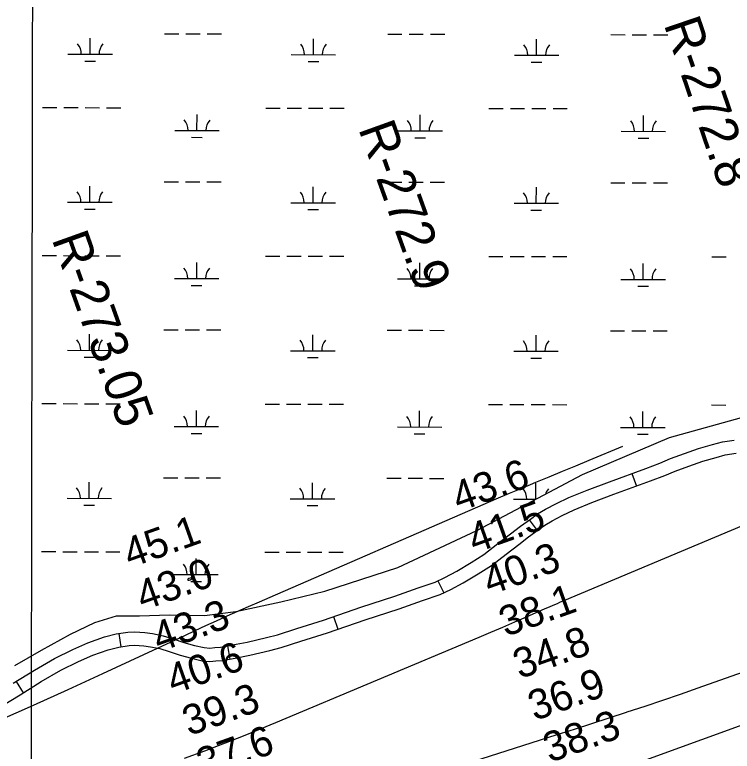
# Model space of a CAD drawing. Extents: x 3187622 to 3225504, y 800805 to 826213.
# Drawn here: x 3217959 to 3219572, y 814451 to 816107 of the extents above; entities that cross this region are included whole.
import ezdxf

# ---------------------------------------------------------------- set-up
doc = ezdxf.new("R2010")
doc.units = 0
for name, color, linetype in [('V-GRID-MAJR', 7, 'Continuous'), ('V-RIVR-RANG', 7, 'Continuous'), ('V-RIVR-RANG-IDEN', 7, 'Continuous'), ('V-ROAD-CNTR', 7, 'Continuous'), ('V-TOPO-MINR', 7, 'Continuous'), ('V-WETL-SWMP', 7, 'Continuous')]:
    doc.layers.add(name, color=color, linetype=linetype)

msp = doc.modelspace()

# ---------------------------------------------------------------- linework, layer by layer
at = {"layer": 'V-GRID-MAJR'}
msp.add_spline([(3217981.911, 806194.152), (3217992.489, 812254.4180000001), (3218003.0700000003, 818316.626), (3218013.65, 824378.872), (3218013.653, 824380.775)], degree=3, dxfattribs=at)
at = {"layer": 'V-ROAD-CNTR'}
for p, q in [((3219346.4192446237, 815075.7028447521), (3219356.7600892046, 815047.5414006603)), ((3219115.6017018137, 814971.3518032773), (3219133.348154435, 814947.1637190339)), ((3218910.4512100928, 814834.3974215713), (3218923.5954900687, 814807.430258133)), ((3218675.7466867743, 814754.0066824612), (3218685.517337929, 814725.6423672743)), ((3218192.830263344, 814715.856166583), (3218197.4164252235, 814686.2087869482)), ((3218437.2999462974, 814688.2114220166), (3218442.5445174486, 814658.6734045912)), ((3217962.069800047, 814608.5046425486), (3217977.8411899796, 814582.9847824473))]:
    msp.add_line(p, q, dxfattribs=at)
for points in [[(3217954.9575671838, 814604.1092502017), (3218002.942173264, 814633.763955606), (3218048.3257512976, 814659.7226085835), (3218089.636998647, 814680.4087292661), (3218123.089137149, 814695.3152304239), (3218160.3614972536, 814708.4711557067), (3218187.1429264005, 814714.9763907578), (3218213.161447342, 814719.0012034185), (3218228.482397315, 814719.7308792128), (3218251.5589690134, 814718.1867928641), (3218268.8100366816, 814716.0331997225), (3218292.650873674, 814711.0988955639), (3218315.2016962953, 814703.9623091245), (3218339.107709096, 814695.8864068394), (3218363.2821899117, 814689.4170838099), (3218384.983777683, 814684.393864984), (3218397.23301931, 814683.3855998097), (3218408.62188979, 814684.2651292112), (3218421.2083397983, 814685.3543048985), (3218448.696079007, 814690.2348424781), (3218481.294018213, 814696.7479142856), (3218524.8867783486, 814707.0852008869), (3218549.594033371, 814713.2928326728), (3218593.0682460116, 814727.1219367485), (3218652.793390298, 814746.0999640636), (3218737.2118233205, 814775.1795683), (3218813.3313426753, 814799.5865945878), (3218865.5430297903, 814818.3397971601), (3218903.7936503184, 814831.1524073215), (3218925.7181563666, 814841.8388054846), (3218952.6741967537, 814856.0060481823), (3218985.378420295, 814875.6352783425), (3219013.4547878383, 814893.3489704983), (3219045.2186714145, 814918.077913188), (3219073.7520752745, 814940.0352434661), (3219096.160789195, 814957.0882828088), (3219118.299114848, 814973.3308567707), (3219134.2685446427, 814984.6923057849), (3219152.2500192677, 814995.5270139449), (3219176.639174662, 815008.3052293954), (3219204.8270605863, 815021.3872732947), (3219245.499381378, 815038.0516761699), (3219295.697506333, 815057.0778903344), (3219377.56945129, 815087.1411589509), (3219409.0639959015, 815099.1861348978), (3219433.04784766, 815109.1074726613), (3219464.55837509, 815120.5536000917), (3219496.5047591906, 815131.6950183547), (3219527.6611235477, 815140.6080250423), (3219550.047537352, 815146.6318996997), (3219576.1557527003, 815150.9206048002)], [(3217907.144320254, 814539.7226400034), (3217970.6664328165, 814578.5507497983), (3218018.279826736, 814607.9760443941), (3218062.5002487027, 814633.2693914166), (3218102.4650013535, 814653.2812707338), (3218134.204862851, 814667.424769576), (3218168.9165027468, 814679.6768442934), (3218192.9870735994, 814685.5236092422), (3218216.176552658, 814689.1107965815), (3218228.193602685, 814689.6831207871), (3218248.6970309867, 814688.3112071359), (3218263.9039633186, 814686.4128002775), (3218285.065126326, 814682.0331044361), (3218305.8743037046, 814675.4476908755), (3218330.420290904, 814667.1555931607), (3218356.0198100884, 814660.3049161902), (3218380.346222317, 814654.6741350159), (3218397.15698069, 814653.2904001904), (3218411.07011021, 814654.3648707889), (3218425.131660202, 814655.5816951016), (3218454.2579209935, 814660.753157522), (3218487.6959817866, 814667.4340857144), (3218532.0032216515, 814677.940799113), (3218557.8039666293, 814684.4231673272), (3218602.157753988, 814698.5320632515), (3218662.222609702, 814717.6180359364), (3218746.6781766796, 814746.7104317), (3218822.984657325, 814771.1774054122), (3218875.3789702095, 814789.9962028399), (3218915.178349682, 814803.3275926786), (3218939.2718436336, 814815.0711945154), (3218967.3838032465, 814829.8459518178), (3219001.1035797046, 814850.0847216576), (3219030.715212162, 814868.7670295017), (3219063.5813285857, 814894.354086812), (3219091.9839247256, 814916.2107565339), (3219114.119210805, 814933.0557171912), (3219135.868885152, 814949.0131432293), (3219150.7294553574, 814959.585694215), (3219166.9659807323, 814969.3689860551), (3219189.922825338, 814981.3967706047), (3219216.8349394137, 814993.8867267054), (3219256.5046186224, 815010.1403238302), (3219306.184493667, 815028.9701096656), (3219388.09854871, 815059.0488410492), (3219420.1580040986, 815071.3098651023), (3219443.9081523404, 815081.1345273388), (3219474.6196249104, 815092.2903999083), (3219505.5772408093, 815103.0869816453), (3219535.6848764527, 815111.6999749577), (3219556.392462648, 815117.2721003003), (3219580.8362473, 815121.2873951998)]]:
    msp.add_lwpolyline(points, dxfattribs=at)
at = {"layer": 'V-TOPO-MINR'}
for points in [[(3219325.5300000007, 815136.3), (3219249.3803218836, 815104.762208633), (3219219.521896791, 815092.4001731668), (3219189.6615931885, 815080.0426783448), (3219159.798471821, 815067.6919944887), (3219129.9334719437, 815055.3458512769), (3219100.100349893, 815042.9245345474), (3219070.3116072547, 815030.3984525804), (3219040.589433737, 815017.7152227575), (3219010.9116396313, 815004.9272276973), (3218532.161364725, 814797.1357543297), (3218508.0547999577, 814786.6292313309), (3218483.969702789, 814776.0739254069), (3218459.9168070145, 814765.4454450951), (3218435.885378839, 814754.7681818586), (3218411.8981635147, 814743.9927433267), (3218387.948428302, 814733.1351934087), (3218364.054913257, 814722.1544764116), (3218340.198878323, 814711.0916480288), (3218155.922240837, 814625.05939466), (3218078.0637944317, 814589.2974674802), (3217999.918539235, 814554.1846015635), (3217921.343070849, 814520.0453275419)], [(3219794.5400561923, 815041.6350708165), (3219194.5825331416, 814790.0202425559), (3219189.1101807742, 814787.7179158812), (3219183.641325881, 814785.4073371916), (3219178.1777171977, 814783.0843804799), (3219172.7176059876, 814780.7531717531), (3219167.2630377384, 814778.4090335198), (3219161.812362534, 814776.055908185), (3219156.3675268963, 814773.689302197), (3219150.926584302, 814771.3137091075), (3219108.6942136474, 814752.8122066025), (3219082.11344729, 814741.241045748), (3219055.497271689, 814729.7524459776), (3219028.827982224, 814718.3876878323), (3219002.1232835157, 814707.1054907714), (3218545.0571819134, 814515.2549349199), (3218510.6391851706, 814501.0207316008), (3218476.124312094, 814487.0291649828), (3218441.464124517, 814473.4015534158), (3218406.7070606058, 814460.0165785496), (3218385.174181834, 814451.8540847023), (3218339.451515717, 814434.9319132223)], [(3218357.0002112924, 814840.416326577), (3218356.5250374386, 814840.787832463), (3218355.723755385, 814841.0050077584), (3218350.288931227, 814839.5327408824), (3218349.845858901, 814839.3722516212), (3218347.9810225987, 814838.1533845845), (3218347.628375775, 814837.6093221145), (3218347.5174473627, 814837.1005184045), (3218347.769096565, 814836.6446028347), (3218348.262464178, 814836.2239460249), (3218351.217991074, 814835.8895794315), (3218353.532010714, 814836.8351818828), (3218356.6461261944, 814839.0559924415), (3218356.986222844, 814839.8133248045), (3218357.0002112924, 814840.416326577)], [(3218707.469200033, 814338.7487596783), (3219178.265666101, 814488.7817354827), (3219217.2316266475, 814501.2487280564), (3219256.1783200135, 814513.7753889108), (3219295.0961126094, 814526.3915521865), (3219333.9946380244, 814539.0673837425), (3219336.0513681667, 814539.7402249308), (3219375.9187872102, 814552.9298413), (3219415.7261845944, 814566.2962560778), (3219455.4435494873, 814579.9278684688), (3219495.100892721, 814593.7362792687), (3219875.6622152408, 814727.669710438)], [(3219303.3755622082, 814405.4391647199), (3219903.562093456, 814623.2407450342)]]:
    msp.add_lwpolyline(points, dxfattribs=at)
at = {"layer": 'V-WETL-SWMP'}
for p, q in [((3218295.565461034, 816063.9893125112), (3218327.565363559, 816063.9241354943)), ((3218343.5653148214, 816063.8915469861), (3218375.5652173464, 816063.8263699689)), ((3218391.565168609, 816063.7937814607), (3218423.565071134, 816063.7286044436)), ((3218797.4719321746, 816062.9670354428), (3218829.4718346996, 816062.9018584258)), ((3218845.471785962, 816062.8692699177), (3218877.471688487, 816062.8040929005)), ((3218893.4716397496, 816062.7715043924), (3218925.4715422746, 816062.7063273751)), ((3219299.378403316, 816061.9447583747), (3219331.378305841, 816061.8795813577)), ((3219347.3782571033, 816061.8469928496), (3219379.378159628, 816061.7818158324)), ((3219395.3781108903, 816061.7492273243), (3219427.3780134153, 816061.684050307)), ((3218128.4074410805, 816017.8996900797), (3218128.4807350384, 816053.8996089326)), ((3218630.3139122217, 816016.8774130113), (3218630.387206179, 816052.8773318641)), ((3219132.2203833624, 816015.8551359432), (3219132.2936773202, 816051.855054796)), ((3218078.407593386, 816018.0015291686), (3218178.407288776, 816017.7978509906)), ((3218580.3140645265, 816016.9792521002), (3218680.313759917, 816016.7755739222)), ((3219082.2205356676, 816015.9569750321), (3219182.2202310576, 816015.7532968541)), ((3218116.3760609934, 816002.4931662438), (3218140.3759878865, 816002.4442834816)), ((3218618.282532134, 816001.4708891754), (3218642.282459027, 816001.4220064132)), ((3219120.189003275, 816000.4486121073), (3219144.1889301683, 816000.3997293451)), ((3218021.319308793, 815898.0465786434), (3218053.319211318, 815897.9814016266)), ((3218069.3191625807, 815897.9488131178), (3218101.3190651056, 815897.8836361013)), ((3218117.319016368, 815897.8510475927), (3218149.318918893, 815897.7858705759)), ((3218165.3188701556, 815897.7532820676), (3218197.31877268, 815897.6881050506)), ((3218523.225779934, 815897.0243015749), (3218555.225682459, 815896.9591245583)), ((3218571.2256337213, 815896.9265360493), (3218603.2255362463, 815896.8613590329)), ((3218619.225487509, 815896.8287705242), (3218651.225390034, 815896.7635935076)), ((3218667.2253412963, 815896.7310049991), (3218699.2252438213, 815896.6658279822)), ((3219025.132251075, 815896.0020245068), (3219057.1321536, 815895.9368474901)), ((3219073.1321048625, 815895.9042589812), (3219105.132007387, 815895.8390819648)), ((3219121.1319586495, 815895.8064934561), (3219153.1318611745, 815895.7413164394)), ((3219169.131812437, 815895.708727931), (3219201.131714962, 815895.643550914)), ((3219527.0387222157, 815894.9797474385), (3219559.0386247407, 815894.9145704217)), ((3218368.530943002, 815846.5972861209), (3218368.60423696, 815882.5972049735)), ((3218870.4374141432, 815845.5750090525), (3218870.510708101, 815881.5749279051)), ((3219372.343885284, 815844.5527319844), (3219372.417179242, 815880.552650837)), ((3218318.531095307, 815846.6991252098), (3218418.5307906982, 815846.495447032)), ((3218820.437566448, 815845.6768481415), (3218920.437261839, 815845.4731699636)), ((3219322.3440375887, 815844.6545710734), (3219422.3437329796, 815844.4508928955)), ((3218356.499562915, 815831.1907622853), (3218380.499489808, 815831.1418795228)), ((3218858.4060340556, 815830.1684852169), (3218882.405960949, 815830.1196024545)), ((3219360.312505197, 815829.1462081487), (3219384.31243209, 815829.0973253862)), ((3218294.8881536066, 815731.3150623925), (3218326.888056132, 815731.2498853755)), ((3218342.888007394, 815731.2172968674), (3218374.887909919, 815731.1521198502)), ((3218390.8878611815, 815731.1195313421), (3218422.8877637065, 815731.0543543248)), ((3218796.7946247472, 815730.2927853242), (3218828.7945272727, 815730.2276083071)), ((3218844.7944785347, 815730.195019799), (3218876.7943810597, 815730.1298427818)), ((3218892.794332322, 815730.0972542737), (3218924.794234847, 815730.0320772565)), ((3219298.7010958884, 815729.2705082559), (3219330.700998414, 815729.205331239)), ((3219346.7009496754, 815729.1727427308), (3219378.7008522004, 815729.1075657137)), ((3219394.700803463, 815729.0749772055), (3219426.700705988, 815729.0098001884)), ((3218127.730133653, 815685.225439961), (3218127.803427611, 815721.2253588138)), ((3218629.6366047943, 815684.2031628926), (3218629.7098987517, 815720.2030817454)), ((3219131.543075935, 815683.1808858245), (3219131.616369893, 815719.1808046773)), ((3218077.7302859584, 815685.3272790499), (3218177.7299813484, 815685.1236008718)), ((3218579.636757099, 815684.3050019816), (3218679.6364524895, 815684.1013238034)), ((3219081.54322824, 815683.2827249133), (3219181.54292363, 815683.0790467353)), ((3218115.698753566, 815669.8189161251), (3218139.698680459, 815669.7700333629)), ((3218617.6052247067, 815668.7966390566), (3218641.6051515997, 815668.7477562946)), ((3219119.5116958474, 815667.7743619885), (3219143.511622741, 815667.7254792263)), ((3218020.642001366, 815565.3723285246), (3218052.6419038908, 815565.3071515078)), ((3218068.6418551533, 815565.274562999), (3218100.6417576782, 815565.2093859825)), ((3218116.6417089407, 815565.1767974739), (3218148.6416114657, 815565.1116204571)), ((3218164.641562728, 815565.0790319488), (3218196.6414652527, 815565.0138549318)), ((3218522.5484725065, 815564.3500514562), (3218554.5483750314, 815564.2848744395)), ((3218570.548326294, 815564.2522859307), (3218602.548228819, 815564.1871089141)), ((3218618.5481800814, 815564.1545204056), (3218650.5480826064, 815564.0893433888)), ((3218666.548033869, 815564.0567548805), (3218698.547936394, 815563.9915778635)), ((3219024.4549436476, 815563.3277743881), (3219056.4548461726, 815563.2625973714)), ((3219072.454797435, 815563.2300088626), (3219104.4546999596, 815563.164831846)), ((3219120.454651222, 815563.1322433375), (3219152.454553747, 815563.0670663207)), ((3219168.4545050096, 815563.0344778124), (3219200.4544075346, 815562.9693007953)), ((3219526.3614147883, 815562.3054973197), (3219558.3613173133, 815562.240320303)), ((3218367.853635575, 815513.9230360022), (3218367.926929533, 815549.9229548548)), ((3218869.7601067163, 815512.9007589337), (3218869.833400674, 815548.9006777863)), ((3219371.666577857, 815511.8784818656), (3219371.739871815, 815547.8784007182)), ((3218317.85378788, 815514.024875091), (3218417.853483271, 815513.8211969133)), ((3218819.760259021, 815513.0025980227), (3218919.7599544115, 815512.7989198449)), ((3219321.6667301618, 815511.9803209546), (3219421.666425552, 815511.7766427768)), ((3218355.8222554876, 815498.5165121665), (3218379.822182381, 815498.467629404)), ((3218857.7287266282, 815497.4942350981), (3218881.728653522, 815497.4453523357)), ((3219359.6351977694, 815496.47195803), (3219383.635124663, 815496.4230752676)), ((3218294.210846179, 815398.6408122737), (3218326.2107487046, 815398.5756352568)), ((3218342.2106999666, 815398.5430467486), (3218374.2106024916, 815398.4778697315)), ((3218390.210553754, 815398.4452812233), (3218422.2104562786, 815398.3801042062)), ((3218796.11731732, 815397.6185352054), (3218828.1172198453, 815397.5533581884)), ((3218844.1171711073, 815397.5207696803), (3218876.1170736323, 815397.455592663)), ((3218892.117024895, 815397.4230041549), (3218924.11692742, 815397.3578271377)), ((3219298.023788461, 815396.5962581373), (3219330.0236909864, 815396.5310811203)), ((3219346.023642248, 815396.4984926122), (3219378.023544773, 815396.4333155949)), ((3219394.0234960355, 815396.4007270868), (3219426.0233985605, 815396.3355500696)), ((3218127.0528262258, 815352.5511898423), (3218127.1261201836, 815388.5511086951)), ((3218628.959297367, 815351.5289127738), (3218629.0325913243, 815387.5288316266)), ((3219130.8657685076, 815350.5066357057), (3219130.9390624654, 815386.5065545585)), ((3218077.052978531, 815352.6530289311), (3218177.052673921, 815352.4493507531)), ((3218578.9594496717, 815351.6307518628), (3218678.959145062, 815351.4270736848)), ((3219080.865920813, 815350.6084747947), (3219180.865616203, 815350.4047966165)), ((3218115.0214461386, 815337.1446660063), (3218139.0213730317, 815337.0957832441)), ((3218616.9279172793, 815336.122388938), (3218640.9278441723, 815336.0735061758)), ((3219118.83438842, 815335.1001118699), (3219142.8343153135, 815335.0512291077)), ((3218019.9646939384, 815232.6980784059), (3218051.9645964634, 815232.6329013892)), ((3218067.964547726, 815232.6003128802), (3218099.964450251, 815232.5351358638)), ((3218115.9644015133, 815232.5025473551), (3218147.9643040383, 815232.4373703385)), ((3218163.964255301, 815232.40478183), (3218195.9641578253, 815232.3396048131)), ((3218521.871165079, 815231.6758013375), (3218553.871067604, 815231.6106243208)), ((3218569.8710188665, 815231.5780358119), (3218601.8709213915, 815231.5128587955)), ((3218617.870872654, 815231.4802702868), (3218649.870775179, 815231.4150932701)), ((3218665.8707264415, 815231.3825047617), (3218697.8706289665, 815231.3173277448)), ((3219023.77763622, 815230.6535242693), (3219055.777538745, 815230.5883472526)), ((3219071.7774900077, 815230.5557587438), (3219103.777392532, 815230.4905817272)), ((3218367.1763281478, 815181.2487858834), (3218367.2496221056, 815217.248704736)), ((3218869.082799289, 815180.2265088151), (3218869.1560932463, 815216.2264276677)), ((3219119.7773437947, 815230.4579932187), (3219151.7772463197, 815230.3928162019)), ((3219167.777197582, 815230.3602276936), (3219199.777100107, 815230.2950506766)), ((3219370.9892704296, 815179.204231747), (3219371.0625643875, 815215.2041505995)), ((3219525.684107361, 815229.631247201), (3219557.684009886, 815229.5660701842)), ((3219431.264619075, 815156.1872660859), (3219592.849147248, 815201.3407825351)), ((3218317.1764804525, 815181.3506249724), (3218417.1761758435, 815181.1469467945)), ((3218355.14494806, 815165.8422620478), (3218379.1448749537, 815165.7933792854)), ((3218819.0829515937, 815180.328347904), (3218919.082646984, 815180.1246697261)), ((3218857.051419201, 815164.8199849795), (3218881.051346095, 815164.771102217)), ((3219320.9894227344, 815179.3060708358), (3219420.989118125, 815179.102392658)), ((3219234.9970706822, 815073.2014601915), (3219431.264619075, 815156.1872660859)), ((3219358.957890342, 815163.7977079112), (3219382.9578172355, 815163.7488251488)), ((3218293.533538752, 815065.966562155), (3218325.533441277, 815065.901385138)), ((3218341.5333925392, 815065.86879663), (3218373.5332950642, 815065.8036196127)), ((3218389.5332463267, 815065.7710311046), (3218421.5331488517, 815065.7058540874)), ((3218795.4400098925, 815064.9442850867), (3218827.439912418, 815064.8791080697)), ((3218998.0446372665, 814947.4867037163), (3219234.9970706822, 815073.2014601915)), ((3218126.3755187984, 815019.8769397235), (3218126.448812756, 815055.8768585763)), ((3218628.2819899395, 815018.8546626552), (3218628.355283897, 815054.854581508)), ((3218843.43986368, 815064.8465195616), (3218875.439766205, 815064.7813425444)), ((3218891.4397174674, 815064.7487540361), (3218923.439619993, 815064.683577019)), ((3219130.18846108, 815017.832385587), (3219130.261755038, 815053.8323044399)), ((3218076.3756711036, 815019.9787788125), (3218176.3753664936, 815019.7751006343)), ((3218578.2821422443, 815018.9565017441), (3218678.2818376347, 815018.752823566)), ((3219080.1886133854, 815017.9342246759), (3219130.633413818, 815017.8314793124)), ((3218114.344138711, 815004.4704158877), (3218138.3440656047, 815004.4215331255)), ((3218616.250609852, 815003.4481388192), (3218640.2505367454, 815003.399256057)), ((3218819.91205341, 814864.6828825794), (3218998.0446372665, 814947.4867037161)), ((3218019.287386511, 814900.0238282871), (3218051.287289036, 814899.9586512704)), ((3218067.2872402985, 814899.9260627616), (3218099.2871428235, 814899.860885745)), ((3218115.287094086, 814899.8282972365), (3218147.2869966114, 814899.7631202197)), ((3218163.286947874, 814899.7305317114), (3218195.2868503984, 814899.6653546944)), ((3218366.4990207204, 814848.5745357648), (3218366.572314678, 814884.5744546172)), ((3218521.1938576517, 814899.0015512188), (3218553.1937601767, 814898.936374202)), ((3218569.193711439, 814898.9037856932), (3218601.193613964, 814898.8386086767)), ((3218617.1935652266, 814898.8060201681), (3218649.193467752, 814898.7408431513)), ((3218665.1934190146, 814898.708254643), (3218697.1933215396, 814898.643077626)), ((3218655.9984174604, 814811.0430390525), (3218819.91205341, 814864.6828825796)), ((3218316.499173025, 814848.6763748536), (3218416.498868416, 814848.4726966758)), ((3218354.4676406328, 814833.168011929), (3218378.4675675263, 814833.1191291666)), ((3218557.083630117, 814787.0761304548), (3218655.9984174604, 814811.0430390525)), ((3218455.7268455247, 814765.5032230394), (3218557.083630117, 814787.0761304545)), ((3218139.1654827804, 814740.5624969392), (3218187.383376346, 814755.5564511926)), ((3218187.383376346, 814755.5564511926), (3218239.3742746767, 814756.0784074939)), ((3218239.3742746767, 814756.0784074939), (3218307.070141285, 814757.9663501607)), ((3218307.070141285, 814757.9663501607), (3218385.684989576, 814756.3362849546)), ((3218385.684989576, 814756.3362849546), (3218455.7268455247, 814765.5032230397)), ((3218083.8026122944, 814714.6145526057), (3218139.1654827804, 814740.5624969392)), ((3218018.863768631, 814678.895619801), (3218083.8026122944, 814714.6145526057)), ((3217958.748914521, 814644.4356825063), (3218018.863768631, 814678.895619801))]:
    msp.add_line(p, q, dxfattribs=at)
for centre, radius, start, end in [((3218073.1656399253, 816018.4870099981), 35.24628790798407, 359.1114801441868, 40.65513847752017), ((3218183.65117558, 816018.261974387), 35.246287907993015, 139.11147836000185, 180.65513669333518), ((3218575.072111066, 816017.4647329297), 35.24628790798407, 359.1114801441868, 40.65513847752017), ((3218685.557646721, 816017.2396973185), 35.246287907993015, 139.11147836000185, 180.65513669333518), ((3219076.9785822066, 816016.4424558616), 35.24628790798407, 359.1114801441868, 40.65513847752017), ((3219187.464117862, 816016.2174202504), 35.246287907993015, 139.11147836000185, 180.65513669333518), ((3218313.2891418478, 815847.1846060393), 35.24628790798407, 359.1114801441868, 40.65513847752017), ((3218423.7746775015, 815846.9595704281), 35.246287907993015, 139.11147836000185, 180.65513669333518), ((3218815.1956129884, 815846.162328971), 35.24628790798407, 359.1114801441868, 40.65513847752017), ((3218925.6811486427, 815845.9372933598), 35.246287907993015, 139.11147836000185, 180.65513669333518), ((3219317.1020841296, 815845.1400519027), 35.24628790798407, 359.1114801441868, 40.65513847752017), ((3219427.5876197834, 815844.9150162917), 35.246287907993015, 139.11147836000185, 180.65513669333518), ((3218072.488332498, 815685.8127598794), 35.24628790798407, 359.1114801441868, 40.65513847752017), ((3218182.9738681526, 815685.5877242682), 35.246287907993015, 139.11147836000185, 180.65513669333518), ((3218574.3948036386, 815684.790482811), 35.24628790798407, 359.1114801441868, 40.65513847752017), ((3218684.8803392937, 815684.5654471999), 35.246287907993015, 139.11147836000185, 180.65513669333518), ((3219076.3012747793, 815683.7682057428), 35.24628790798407, 359.1114801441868, 40.65513847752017), ((3219186.7868104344, 815683.5431701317), 35.246287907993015, 139.11147836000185, 180.65513669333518), ((3218312.6118344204, 815514.5103559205), 35.24628790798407, 359.1114801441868, 40.65513847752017), ((3218423.097370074, 815514.2853203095), 35.246287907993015, 139.11147836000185, 180.65513669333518), ((3218814.518305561, 815513.4880788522), 35.24628790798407, 359.1114801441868, 40.65513847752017), ((3218925.0038412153, 815513.263043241), 35.246287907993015, 139.11147836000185, 180.65513669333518), ((3219316.424776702, 815512.4658017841), 35.24628790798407, 359.1114801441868, 40.65513847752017), ((3219426.910312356, 815512.2407661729), 35.246287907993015, 139.11147836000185, 180.65513669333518), ((3218071.81102507, 815353.1385097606), 35.24628790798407, 359.1114801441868, 40.65513847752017), ((3218182.296560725, 815352.9134741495), 35.246287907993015, 139.11147836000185, 180.65513669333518), ((3218573.717496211, 815352.1162326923), 35.24628790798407, 359.1114801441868, 40.65513847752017), ((3218684.2030318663, 815351.8911970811), 35.246287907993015, 139.11147836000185, 180.65513669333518), ((3219075.623967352, 815351.0939556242), 35.24628790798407, 359.1114801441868, 40.65513847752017), ((3219186.109503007, 815350.868920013), 35.246287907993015, 139.11147836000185, 180.65513669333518), ((3218311.934526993, 815181.8361058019), 35.24628790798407, 359.1114801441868, 40.65513847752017), ((3218422.4200626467, 815181.6110701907), 35.246287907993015, 139.11147836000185, 180.65513669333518), ((3218813.8409981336, 815180.8138287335), 35.24628790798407, 359.1114801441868, 40.65513847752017), ((3218924.326533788, 815180.5887931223), 35.246287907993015, 139.11147836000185, 180.65513669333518), ((3219315.747469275, 815179.7915516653), 35.24628790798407, 359.1114801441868, 40.65513847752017), ((3219426.2330049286, 815179.5665160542), 35.246287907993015, 139.11147836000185, 180.65513669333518), ((3218071.133717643, 815020.464259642), 35.24628790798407, 359.1114801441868, 40.65513847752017), ((3218181.619253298, 815020.2392240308), 35.246287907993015, 139.11147836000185, 180.65513669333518), ((3218573.0401887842, 815019.4419825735), 35.24628790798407, 359.1114801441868, 40.65513847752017), ((3218683.525724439, 815019.2169469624), 35.246287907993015, 139.11147836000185, 180.65513669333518), ((3219074.946659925, 815018.4197055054), 35.24628790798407, 359.1114801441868, 40.65513847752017), ((3219185.4321955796, 815018.1946698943), 35.246287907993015, 139.11147836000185, 161.92993444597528), ((3218311.2572195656, 814849.1618556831), 35.24628790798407, 359.1114801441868, 40.65513847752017), ((3218421.74275522, 814848.936820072), 35.246287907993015, 139.11147836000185, 180.65513669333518)]:
    msp.add_arc(centre, radius, start, end, dxfattribs=at)

# ---------------------------------------------------------------- texts
at = {"layer": 'V-RIVR-RANG'}
for s, height, rotation, p in [('43.6', 67, 19.648325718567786, (3218956.985959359, 814989.0070335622)), ('41.5', 67, 19.648325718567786, (3218992.580904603, 814895.53289728)), ('45.1', 66.99999999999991, 19.578325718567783, (3218217.8744325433, 814862.546286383)), ('40.3', 67, 19.648325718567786, (3219026.435904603, 814801.43889728)), ('43.0', 66.99999999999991, 19.578325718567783, (3218246.647854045, 814766.6434614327)), ('38.1', 67, 19.648325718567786, (3219062.5276913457, 814708.1421506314)), ('43.3', 66.99999999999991, 19.578325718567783, (3218283.125672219, 814673.4817651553)), ('34.8', 67, 19.648325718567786, (3219094.1479046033, 814613.24989728)), ('40.6', 66.99999999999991, 19.578325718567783, (3218315.129969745, 814578.7280264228)), ('36.9', 67, 19.648325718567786, (3219127.754483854, 814519.0662024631)), ('39.3', 66.99999999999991, 19.578325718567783, (3218350.614672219, 814485.2117651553)), ('38.3', 67, 19.648325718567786, (3219161.858904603, 814425.05989728)), ('37.6', 66.99999999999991, 19.578325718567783, (3218382.6189697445, 814390.4590264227))]:
    msp.add_text(s, height=height, rotation=rotation, dxfattribs=at).set_placement(p)
at = {"layer": 'V-RIVR-RANG-IDEN'}
for s, rotation, p in [('R-272.8', 288.81430315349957, (3219417.518, 816085.556)), ('R-272.9', 289.7889390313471, (3218730.717, 815850.813)), ('R-273.05', 289.7211341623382, (3218041.2430000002, 815602.789))]:
    msp.add_text(s, height=82.999998, rotation=rotation, dxfattribs=at).set_placement(p)

doc.saveas('drawing.dxf')
